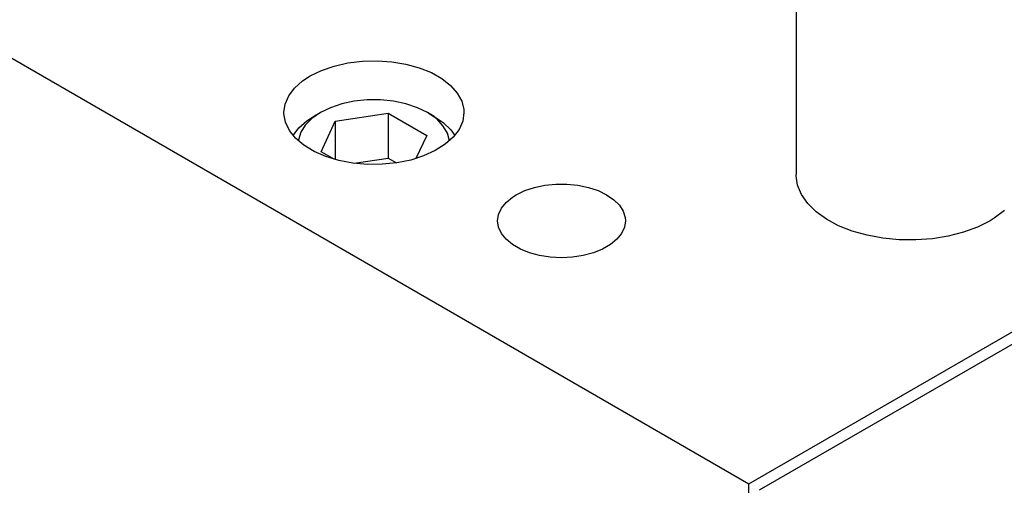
# Model space of a CAD drawing. Header units: inches. Extents: x 3 to 351, y 4 to 271.
# Tile 482 of 530: x 205.08 to 208.33, y 249.66 to 251.19. Entities that reach past the tile are written whole.
import ezdxf

# ---------------------------------------------------------------- set-up
doc = ezdxf.new("R2010")
doc.units = ezdxf.units.IN
doc.header["$LTSCALE"] = 0.5
doc.header["$MEASUREMENT"] = 0
doc.layers.add('DSS', color=7, linetype='Continuous')

msp = doc.modelspace()

# ---------------------------------------------------------------- linework, layer by layer
at = {"layer": 'DSS', "color": 190, "linetype": 'Continuous'}
for p, q in [((201.7615, 252.9702), (207.4891, 249.6634)), ((206.1206, 251.0419), (206.1659, 251.0522)), ((206.1659, 251.0522), (206.2136, 251.0581)), ((206.2136, 251.0581), (206.2622, 251.0594)), ((206.2622, 251.0594), (206.3106, 251.0561)), ((206.3106, 251.0561), (206.3573, 251.0483)), ((206.0417, 251.0093), (206.0788, 251.0275)), ((206.0788, 251.0275), (206.1206, 251.0419)), ((206.3573, 251.0483), (206.4013, 251.0362)), ((206.4013, 251.0362), (206.4412, 251.0201)), ((206.4412, 251.0201), (206.476, 251.0004)), ((205.9901, 250.9692), (206.0165, 250.9928)), ((206.0165, 250.9928), (206.0417, 251.0093)), ((206.476, 251.0004), (206.5047, 250.9777)), ((205.9706, 250.9434), (205.9901, 250.9692)), ((206.5047, 250.9777), (206.5267, 250.9526)), ((206.5267, 250.9526), (206.5412, 250.9258)), ((205.9587, 250.9161), (205.9706, 250.9434)), ((206.5412, 250.9258), (206.548, 250.898)), ((205.9548, 250.8881), (205.9587, 250.9161)), ((205.9548, 250.8844), (205.9548, 250.8881)), ((206.5485, 250.8881), (206.5445, 250.8601)), ((206.548, 250.898), (206.5485, 250.8881)), ((205.9599, 250.8564), (205.9548, 250.8844)), ((205.9728, 250.8293), (205.9599, 250.8564)), ((206.5445, 250.8601), (206.5326, 250.8328)), ((205.9932, 250.8038), (205.9728, 250.8293)), ((206.5326, 250.8328), (206.5132, 250.8071)), ((206.0205, 250.7805), (205.9932, 250.8038)), ((206.5132, 250.8071), (206.4867, 250.7835)), ((206.0541, 250.7602), (206.0205, 250.7805)), ((206.093, 250.7433), (206.0541, 250.7602)), ((206.4539, 250.7627), (206.4157, 250.7453)), ((206.4867, 250.7835), (206.4539, 250.7627)), ((206.1361, 250.7302), (206.093, 250.7433)), ((206.1824, 250.7215), (206.1361, 250.7302)), ((206.3731, 250.7317), (206.3271, 250.7224)), ((206.4157, 250.7453), (206.3731, 250.7317)), ((206.2305, 250.7172), (206.1824, 250.7215)), ((206.2792, 250.7175), (206.2305, 250.7172)), ((206.3271, 250.7224), (206.2792, 250.7175)), ((207.6445, 250.6799), (207.6444, 250.684)), ((207.6495, 250.6485), (207.6445, 250.6799)), ((206.7212, 250.617), (206.7494, 250.6307)), ((206.7494, 250.6307), (206.7812, 250.6413)), ((206.7812, 250.6413), (206.8158, 250.6486)), ((206.8158, 250.6486), (206.852, 250.6522)), ((206.852, 250.6522), (206.8887, 250.6522)), ((206.8887, 250.6522), (206.9249, 250.6486)), ((206.9249, 250.6486), (206.9595, 250.6413)), ((206.9595, 250.6413), (206.9913, 250.6307)), ((206.9913, 250.6307), (207.0195, 250.617)), ((207.6624, 250.6178), (207.6495, 250.6485)), ((206.6877, 250.5918), (206.7088, 250.6092)), ((206.7088, 250.6092), (206.7212, 250.617)), ((207.0195, 250.617), (207.0432, 250.6008)), ((207.0432, 250.6008), (207.0615, 250.5824)), ((207.6829, 250.5885), (207.6624, 250.6178)), ((206.6626, 250.5521), (206.6721, 250.5726)), ((206.6721, 250.5726), (206.6877, 250.5918)), ((207.0615, 250.5824), (207.0741, 250.5624)), ((207.0741, 250.5624), (207.0805, 250.5415)), ((207.7106, 250.5612), (207.6829, 250.5885)), ((207.7448, 250.5366), (207.7106, 250.5612)), ((208.3322, 250.5646), (208.2987, 250.5395)), ((206.6594, 250.5309), (206.6626, 250.5521)), ((206.6626, 250.5098), (206.6594, 250.5309)), ((207.0813, 250.5309), (207.0781, 250.5098)), ((207.0805, 250.5415), (207.0813, 250.5309)), ((207.7849, 250.515), (207.7448, 250.5366)), ((208.2846, 250.5309), (208.2431, 250.5103)), ((208.2987, 250.5395), (208.2846, 250.5309)), ((206.6721, 250.4893), (206.6626, 250.5098)), ((207.0781, 250.5098), (207.0686, 250.4893)), ((207.83, 250.4971), (207.7849, 250.515)), ((207.8791, 250.4832), (207.83, 250.4971)), ((208.2431, 250.5103), (208.1969, 250.4933)), ((206.6877, 250.47), (206.6721, 250.4893)), ((206.7088, 250.4526), (206.6877, 250.47)), ((207.053, 250.47), (207.0319, 250.4526)), ((207.0686, 250.4893), (207.053, 250.47)), ((207.4891, 249.6634), (208.9172, 250.4879)), ((207.9313, 250.4736), (207.8791, 250.4832)), ((207.9853, 250.4684), (207.9313, 250.4736)), ((208.04, 250.4678), (207.9853, 250.4684)), ((208.0943, 250.4719), (208.04, 250.4678)), ((208.147, 250.4804), (208.0943, 250.4719)), ((208.1969, 250.4933), (208.147, 250.4804)), ((206.7348, 250.4376), (206.7088, 250.4526)), ((206.7649, 250.4254), (206.7348, 250.4376)), ((207.0059, 250.4376), (206.9758, 250.4254)), ((207.0319, 250.4526), (207.0059, 250.4376)), ((207.5244, 249.643), (208.9172, 250.4471)), ((206.7982, 250.4165), (206.7649, 250.4254)), ((206.8337, 250.411), (206.7982, 250.4165)), ((206.8703, 250.4091), (206.8337, 250.411)), ((206.907, 250.411), (206.8703, 250.4091)), ((206.9425, 250.4165), (206.907, 250.411)), ((206.9758, 250.4254), (206.9425, 250.4165)), ((207.4891, 247.8263), (207.4891, 249.6634))]:
    msp.add_line(p, q, dxfattribs=at)
at = {"layer": 'DSS', "color": 9, "linetype": 'Continuous'}
msp.add_line((207.6444, 251.4495), (207.6444, 250.684), dxfattribs=at)
at = {"layer": 'DSS', "color": 132, "linetype": 'Continuous'}
for p, q in [((206.1869, 250.9255), (206.146, 250.9169)), ((206.2298, 250.9298), (206.1869, 250.9255)), ((206.2734, 250.9298), (206.2298, 250.9298)), ((206.3163, 250.9255), (206.2734, 250.9298)), ((206.3573, 250.9169), (206.3163, 250.9255)), ((206.0749, 250.8881), (206.0468, 250.8688)), ((206.0749, 250.8881), (206.0528, 250.8754)), ((206.1082, 250.9043), (206.0749, 250.8881)), ((206.0749, 250.8881), (206.0749, 250.8881)), ((206.146, 250.9169), (206.1082, 250.9043)), ((206.1241, 250.8597), (206.2983, 250.8867)), ((206.2983, 250.8867), (206.4259, 250.813)), ((206.2983, 250.8867), (206.2983, 250.7381)), ((206.395, 250.9043), (206.3573, 250.9169)), ((206.4284, 250.8881), (206.395, 250.9043)), ((206.4505, 250.8754), (206.4284, 250.8881)), ((206.4325, 250.8857), (206.4284, 250.8881)), ((206.0041, 250.8376), (206.03, 250.8605)), ((206.0468, 250.8688), (206.0251, 250.8471)), ((206.03, 250.8605), (206.0528, 250.8754)), ((206.0774, 250.7591), (206.1241, 250.8597)), ((206.1241, 250.8597), (206.1241, 250.7334)), ((206.4598, 250.866), (206.4325, 250.8857)), ((206.4505, 250.8754), (206.4811, 250.8545)), ((206.4806, 250.8439), (206.4598, 250.866)), ((206.4811, 250.8545), (206.5051, 250.8309)), ((205.9852, 250.8125), (206.0041, 250.8376)), ((206.0101, 250.8234), (206.0026, 250.7986)), ((206.0251, 250.8471), (206.0101, 250.8234)), ((206.4946, 250.8201), (206.4806, 250.8439)), ((206.5051, 250.8309), (206.5181, 250.8125)), ((206.0026, 250.7986), (206.0021, 250.7952)), ((206.4259, 250.813), (206.3904, 250.7366)), ((206.5011, 250.7952), (206.4946, 250.8201)), ((206.12, 250.7345), (206.0774, 250.7591)), ((206.1869, 250.7208), (206.2983, 250.7381)), ((206.2983, 250.7381), (206.3259, 250.7222))]:
    msp.add_line(p, q, dxfattribs=at)

doc.saveas('drawing.dxf')
